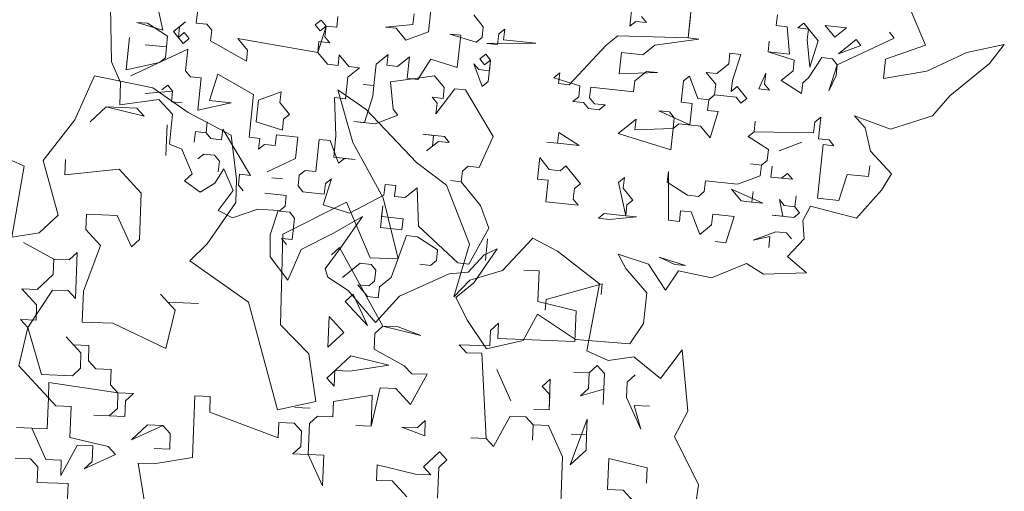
# Model space of a CAD drawing. Header units: metres. Extents: x -228 to 168, y -124 to 293.
# Tile 506 of 613: x 118.61 to 125.66, y 33.73 to 37.1. Entities that reach past the tile are written whole.
import ezdxf

# ---------------------------------------------------------------- set-up
doc = ezdxf.new("R2010")
doc.units = ezdxf.units.M
doc.header["$MEASUREMENT"] = 0
doc.layers.add('Bepflanzung.3 _ UMGEBUNG', color=7, linetype='Continuous')

msp = doc.modelspace()

# ---------------------------------------------------------------- linework, layer by layer
at = {"layer": 'Bepflanzung.3 _ UMGEBUNG', "color": 33, "linetype": 'Continuous', "lineweight": 18, "true_color": 0xa89c73}
for p, q in [((119.2569, 37.1987), (119.2646, 36.8032)), ((119.6327, 37.0277), (119.5806, 37.2666)), ((122.98, 37.0575), (122.9965, 37.2113)), ((123.4235, 37.2044), (123.3987, 36.9737)), ((125.1002, 36.9215), (124.9607, 37.2511)), ((119.8799, 37.1567), (119.8716, 37.0799)), ((121.4258, 37.0687), (121.4341, 37.1456)), ((121.5535, 37.1717), (121.537, 37.0179)), ((121.9297, 37.0535), (121.8611, 37.1387)), ((124.0303, 37.0615), (124.0386, 37.1384)), ((119.5215, 37.0785), (119.4464, 37.0846)), ((119.4464, 37.0846), (119.6327, 37.0277)), ((119.6671, 36.9851), (119.5215, 37.0785)), ((119.7096, 37.0195), (119.7947, 37.0881)), ((119.7947, 37.0881), (119.7522, 37.0538)), ((119.8716, 37.0799), (119.9485, 37.0716)), ((119.9485, 37.0716), (119.9828, 37.029)), ((120.7256, 37.066), (120.7682, 37.1003)), ((120.7599, 37.0235), (120.7256, 37.066)), ((120.7434, 36.8697), (120.8025, 37.0578)), ((120.8025, 37.0578), (120.7599, 37.0235)), ((120.7682, 37.1003), (120.8025, 37.0578)), ((120.8025, 37.0578), (120.7943, 36.9809)), ((120.8025, 37.0578), (120.8794, 37.0495)), ((120.8794, 37.0495), (120.8025, 37.0578)), ((120.8794, 37.0495), (120.8876, 37.1264)), ((120.8876, 37.1264), (120.8794, 37.0495)), ((121.2295, 37.0509), (121.4258, 37.0687)), ((123.0226, 37.0919), (122.98, 37.0575)), ((123.0995, 37.0836), (123.0226, 37.0919)), ((123.0651, 37.1262), (123.0995, 37.0836)), ((123.3987, 36.9737), (123.4152, 37.1275)), ((124.1072, 37.0533), (124.0303, 37.0615)), ((124.1841, 37.045), (124.2267, 37.0794)), ((124.2267, 37.0794), (124.3296, 36.9517)), ((124.4491, 36.9777), (124.3804, 37.0629)), ((124.3804, 37.0629), (124.5342, 37.0464)), ((119.7783, 36.9343), (119.7096, 37.0195)), ((119.7522, 37.0538), (119.7439, 36.9769)), ((119.7439, 36.9769), (119.7865, 37.0112)), ((119.7865, 37.0112), (119.8208, 36.9686)), ((119.9828, 37.029), (119.9746, 36.9522)), ((121.3064, 37.0426), (121.2295, 37.0509)), ((121.375, 36.9575), (121.3064, 37.0426)), ((121.537, 37.0179), (121.375, 36.9575)), ((121.7677, 36.9931), (121.6908, 37.0014)), ((121.6908, 37.0014), (121.8789, 36.9423)), ((121.7429, 36.7625), (121.7677, 36.9931)), ((121.9214, 36.9767), (121.9297, 37.0535)), ((122.0327, 36.9258), (122.0409, 37.0027)), ((122.0409, 37.0027), (122.0835, 37.037)), ((122.0835, 37.037), (122.0752, 36.9602)), ((122.8097, 36.9203), (122.8949, 36.9889)), ((122.8949, 36.9889), (123.3987, 36.9737)), ((124.125, 36.857), (124.1072, 37.0533)), ((124.261, 37.0368), (124.1841, 37.045)), ((124.2527, 36.9599), (124.261, 37.0368)), ((124.5342, 37.0464), (124.4491, 36.9777)), ((124.8417, 37.0134), (124.876, 36.9708)), ((119.3938, 36.9756), (119.3691, 36.7449)), ((119.6588, 36.9083), (119.505, 36.9248)), ((119.505, 36.9248), (119.6588, 36.9083)), ((119.6588, 36.9083), (119.6671, 36.9851)), ((119.8208, 36.9686), (119.7783, 36.9343)), ((119.9746, 36.9522), (120.2313, 36.808)), ((120.2396, 36.8849), (120.1709, 36.97)), ((120.1709, 36.97), (120.7434, 36.8697)), ((120.7517, 36.9466), (120.7434, 36.8697)), ((120.8286, 36.9383), (120.7517, 36.9466)), ((120.7943, 36.9809), (120.8286, 36.9383)), ((121.8789, 36.9423), (121.9214, 36.9767)), ((122.3059, 36.9354), (121.9558, 36.9341)), ((121.9558, 36.9341), (122.0327, 36.9258)), ((122.0752, 36.9602), (122.3059, 36.9354)), ((122.5461, 36.6375), (122.8097, 36.9203)), ((123.1598, 36.9216), (123.0747, 36.853)), ((123.4756, 36.9655), (123.1598, 36.9216)), ((123.3987, 36.9737), (123.4756, 36.9655)), ((123.9713, 36.8734), (123.9795, 36.9503)), ((123.9795, 36.9503), (123.9713, 36.8734)), ((124.2706, 36.7636), (124.2527, 36.9599)), ((124.3296, 36.9517), (124.2706, 36.7636)), ((124.876, 36.9708), (124.4669, 36.7814)), ((124.4751, 36.8583), (124.6028, 36.9612)), ((124.6371, 36.9187), (124.4751, 36.8583)), ((124.6028, 36.9612), (124.6371, 36.9187)), ((124.8139, 36.8219), (125.1002, 36.9215)), ((125.6649, 36.9269), (125.3969, 36.8684)), ((125.5576, 36.7912), (125.6649, 36.9269)), ((119.8126, 36.8918), (119.4034, 36.7023)), ((119.6506, 36.8314), (119.6588, 36.9083)), ((119.7961, 36.738), (119.8126, 36.8918)), ((120.2313, 36.808), (120.2396, 36.8849)), ((120.7434, 36.8697), (120.8121, 36.7846)), ((120.889, 36.7763), (120.8972, 36.8532)), ((120.8972, 36.8532), (120.9658, 36.7681)), ((121.1622, 36.7859), (121.2473, 36.8545)), ((121.2473, 36.8545), (121.2391, 36.7776)), ((121.905, 36.8229), (121.9475, 36.8572)), ((121.9475, 36.8572), (121.9818, 36.8146)), ((122.9209, 36.8694), (122.9045, 36.7157)), ((123.0747, 36.853), (122.9209, 36.8694)), ((123.6898, 36.787), (123.698, 36.8639)), ((123.698, 36.8639), (123.7749, 36.8556)), ((123.7749, 36.8556), (123.7159, 36.6675)), ((124.1593, 36.8144), (123.9713, 36.8734)), ((123.9713, 36.8734), (124.125, 36.857)), ((125.3969, 36.8684), (125.11, 36.7356)), ((119.2646, 36.8032), (119.3295, 36.654)), ((119.3691, 36.7449), (119.3773, 36.8218)), ((119.3691, 36.7449), (119.608, 36.7971)), ((119.608, 36.7971), (119.6506, 36.8314)), ((120.8121, 36.7846), (120.889, 36.7763)), ((121.1457, 36.6321), (121.1622, 36.7859)), ((121.2391, 36.7776), (121.3159, 36.7694)), ((121.3159, 36.7694), (121.4011, 36.838)), ((121.4011, 36.838), (121.3846, 36.6843)), ((121.4615, 36.676), (121.5548, 36.8215)), ((121.5548, 36.8215), (121.7429, 36.7625)), ((121.9228, 36.6265), (121.8624, 36.7886)), ((121.8624, 36.7886), (121.8967, 36.746)), ((121.9393, 36.7803), (121.905, 36.8229)), ((121.9818, 36.8146), (121.9393, 36.7803)), ((121.9818, 36.8146), (121.9653, 36.6609)), ((121.9736, 36.7378), (121.9818, 36.8146)), ((123.6047, 36.7183), (123.6898, 36.787)), ((124.1511, 36.7375), (124.1593, 36.8144)), ((124.3557, 36.8322), (124.2623, 36.6867)), ((124.4326, 36.824), (124.3557, 36.8322)), ((124.4669, 36.7814), (124.4078, 36.5933)), ((124.4669, 36.7814), (124.4326, 36.824)), ((124.4586, 36.7045), (124.4669, 36.7814)), ((124.7989, 36.6817), (124.8139, 36.8219)), ((125.2745, 36.5573), (125.5576, 36.7912)), ((119.8304, 36.6954), (119.7961, 36.738)), ((120.0267, 36.7133), (119.9677, 36.5252)), ((120.2835, 36.5691), (120.0267, 36.7133)), ((121.0427, 36.7598), (120.9576, 36.6912)), ((120.9658, 36.7681), (121.0427, 36.7598)), ((121.8967, 36.746), (121.9736, 36.7378)), ((122.4349, 36.6883), (122.4775, 36.7226)), ((122.4775, 36.7226), (122.4692, 36.6457)), ((122.9045, 36.7157), (123.1777, 36.7253)), ((123.1008, 36.7335), (123.0157, 36.6649)), ((123.1777, 36.7253), (123.1008, 36.7335)), ((123.5964, 36.6415), (123.5278, 36.7266)), ((123.5278, 36.7266), (123.6047, 36.7183)), ((123.904, 36.6085), (123.9548, 36.7197)), ((123.9548, 36.7197), (123.9465, 36.6428)), ((124.066, 36.6689), (124.1511, 36.7375)), ((124.4078, 36.5933), (124.4586, 36.7045)), ((125.11, 36.7356), (124.7989, 36.6817)), ((119.1435, 36.7016), (119.0006, 36.3876)), ((119.5616, 36.6151), (119.1435, 36.7016)), ((119.3295, 36.654), (119.3234, 36.494)), ((119.6258, 36.6007), (119.6684, 36.635)), ((119.6684, 36.635), (119.7027, 36.5925)), ((119.9073, 36.6872), (119.8304, 36.6954)), ((119.8825, 36.4565), (119.9073, 36.6872)), ((120.9576, 36.6912), (120.9411, 36.5374)), ((121.1457, 36.6321), (121.0688, 36.6404)), ((121.0688, 36.6404), (121.1457, 36.6321)), ((121.5809, 36.7021), (121.2651, 36.6582)), ((121.2651, 36.6582), (121.283, 36.4619)), ((121.3846, 36.6843), (121.4615, 36.676)), ((121.6496, 36.617), (121.5809, 36.7021)), ((121.9653, 36.6609), (121.9228, 36.6265)), ((122.623, 36.6292), (122.4349, 36.6883)), ((122.4692, 36.6457), (122.5461, 36.6375)), ((123.0157, 36.6649), (123.0074, 36.588)), ((123.3493, 36.5124), (123.3658, 36.6662)), ((123.3658, 36.6662), (123.4083, 36.7005)), ((123.4083, 36.7005), (123.4687, 36.5385)), ((123.5882, 36.5646), (123.5964, 36.6415)), ((123.7159, 36.6675), (123.7076, 36.5906)), ((123.9465, 36.6428), (123.9808, 36.6002)), ((124.2115, 36.5755), (124.066, 36.6689)), ((124.2197, 36.6524), (124.2115, 36.5755)), ((124.2623, 36.6867), (124.2197, 36.6524)), ((119.7027, 36.5925), (119.5064, 36.5746)), ((119.8142, 36.4382), (119.5616, 36.6151)), ((119.7027, 36.5925), (119.6945, 36.5156)), ((120.2505, 36.2615), (120.2835, 36.5691)), ((120.3178, 36.5265), (120.4798, 36.5869)), ((120.4798, 36.5869), (120.4716, 36.51)), ((121.0902, 36.4616), (120.8865, 36.6014)), ((120.8865, 36.6014), (120.9956, 36.2251)), ((121.1374, 36.5552), (121.1457, 36.6321)), ((121.7264, 36.6087), (121.5905, 36.4289)), ((121.6413, 36.5401), (121.6496, 36.617)), ((121.8033, 36.6005), (121.7264, 36.6087)), ((122.001, 36.2682), (121.8033, 36.6005)), ((122.6147, 36.5523), (122.623, 36.6292)), ((122.6999, 36.621), (122.6916, 36.5441)), ((123.0074, 36.588), (122.6999, 36.621)), ((123.5456, 36.5303), (123.5882, 36.5646)), ((123.5882, 36.5646), (123.5456, 36.5303)), ((123.7419, 36.5481), (123.5882, 36.5646)), ((123.7076, 36.5906), (123.7502, 36.625)), ((123.7502, 36.625), (123.8188, 36.5398)), ((123.9808, 36.6002), (123.904, 36.6085)), ((119.3234, 36.494), (119.6049, 36.5321)), ((119.6049, 36.5321), (119.7027, 36.4282)), ((119.6945, 36.5156), (119.7713, 36.5073)), ((120.1214, 36.5087), (119.8825, 36.4565)), ((119.9677, 36.5252), (120.1214, 36.5087)), ((120.3013, 36.3727), (120.3178, 36.5265)), ((120.4716, 36.51), (120.5402, 36.4249)), ((120.9411, 36.5374), (120.8642, 36.5457)), ((120.8642, 36.5457), (120.8738, 36.2724)), ((121.0784, 36.3672), (121.1374, 36.5552)), ((121.5987, 36.5058), (121.5644, 36.5483)), ((121.5644, 36.5483), (121.6413, 36.5401)), ((121.5905, 36.4289), (121.5987, 36.5058)), ((122.5722, 36.518), (122.6147, 36.5523)), ((122.6491, 36.5098), (122.5722, 36.518)), ((122.6834, 36.4672), (122.6491, 36.5098)), ((122.6916, 36.5441), (122.7259, 36.5015)), ((122.7259, 36.5015), (122.8028, 36.4933)), ((122.8028, 36.4933), (122.7603, 36.459)), ((123.4262, 36.5042), (123.3493, 36.5124)), ((123.4097, 36.3504), (123.4262, 36.5042)), ((123.4687, 36.5385), (123.5456, 36.5303)), ((123.5456, 36.5303), (123.5374, 36.4534)), ((123.7763, 36.5055), (123.7419, 36.5481)), ((123.8188, 36.5398), (123.7763, 36.5055)), ((125.1507, 36.415), (125.2745, 36.5573)), ((119.2259, 36.4788), (119.1112, 36.3727)), ((119.2259, 36.4788), (119.4467, 36.47)), ((119.4997, 36.4127), (119.2259, 36.4788)), ((119.4467, 36.47), (119.4997, 36.4127)), ((119.7027, 36.4282), (119.6811, 36.2132)), ((120.1226, 36.277), (119.8142, 36.4382)), ((120.5402, 36.4249), (120.4976, 36.3906)), ((121.4508, 36.0805), (121.0902, 36.4616)), ((121.283, 36.4619), (121.3173, 36.4193)), ((122.7603, 36.459), (122.6834, 36.4672)), ((123.2641, 36.4438), (123.1873, 36.452)), ((123.1873, 36.452), (123.4097, 36.3504)), ((123.2985, 36.4012), (123.2641, 36.4438)), ((123.5374, 36.4534), (123.6142, 36.4451)), ((123.6142, 36.4451), (123.5552, 36.257)), ((119.0006, 36.3876), (118.7737, 36.0959)), ((119.9429, 36.2945), (119.9512, 36.3714)), ((119.9512, 36.3714), (119.9429, 36.2945)), ((120.4894, 36.3137), (120.3013, 36.3727)), ((120.4976, 36.3906), (120.4894, 36.3137)), ((121.1553, 36.3589), (121.0015, 36.3754)), ((121.0015, 36.3754), (121.0784, 36.3672)), ((121.3173, 36.4193), (121.1553, 36.3589)), ((122.8975, 36.2887), (123.0252, 36.3916)), ((123.0252, 36.3916), (123.017, 36.3148)), ((123.2902, 36.3243), (123.2985, 36.4012)), ((123.3328, 36.3587), (123.2902, 36.3243)), ((123.4865, 36.3422), (123.3328, 36.3587)), ((123.871, 36.3009), (123.8792, 36.3778)), ((123.8792, 36.3778), (123.871, 36.3009)), ((124.298, 36.294), (124.3062, 36.3709)), ((124.3062, 36.3709), (124.3488, 36.4052)), ((124.3488, 36.4052), (124.3323, 36.2515)), ((124.6685, 36.3304), (124.5904, 36.4151)), ((124.5904, 36.4151), (124.8491, 36.3192)), ((124.8491, 36.3192), (125.1507, 36.415)), ((119.6631, 36.3509), (119.6543, 36.1302)), ((119.6543, 36.1302), (119.6631, 36.3509)), ((119.8578, 36.2259), (119.8661, 36.3028)), ((119.8661, 36.3028), (119.9429, 36.2945)), ((119.9429, 36.2945), (119.9773, 36.2519)), ((120.0541, 36.2437), (120.0624, 36.3206)), ((120.0624, 36.3206), (120.2601, 35.9883)), ((121.574, 36.2751), (121.4971, 36.2834)), ((121.4971, 36.2834), (121.6509, 36.2669)), ((122.4623, 36.2187), (122.4706, 36.2956)), ((122.4706, 36.2956), (122.6161, 36.2022)), ((123.2737, 36.1706), (122.8975, 36.2887)), ((123.017, 36.3148), (123.2902, 36.3243)), ((123.2902, 36.3243), (123.2737, 36.1706)), ((123.5552, 36.257), (123.4865, 36.3422)), ((123.8284, 36.2666), (123.871, 36.3009)), ((123.871, 36.3009), (124.298, 36.294)), ((124.7051, 36.1629), (124.6685, 36.3304)), ((119.6811, 36.2132), (119.7699, 36.1765)), ((119.9773, 36.2519), (120.0541, 36.2437)), ((120.1598, 35.9608), (120.1226, 36.277)), ((120.3274, 36.2533), (120.2505, 36.2615)), ((120.3191, 36.1764), (120.3274, 36.2533)), ((120.3617, 36.2107), (120.3191, 36.1764)), ((120.4386, 36.2025), (120.3617, 36.2107)), ((120.4468, 36.2794), (120.4386, 36.2025)), ((120.6006, 36.2629), (120.4468, 36.2794)), ((120.5841, 36.1091), (120.6006, 36.2629)), ((120.7544, 36.2464), (120.7296, 36.0157)), ((120.8312, 36.2381), (120.7544, 36.2464)), ((120.8916, 36.0761), (120.8312, 36.2381)), ((120.8738, 36.2724), (120.8573, 36.1187)), ((120.9956, 36.2251), (121.2125, 35.829)), ((121.6083, 36.2325), (121.5232, 36.1639)), ((121.5658, 36.1982), (121.574, 36.2751)), ((121.6852, 36.2243), (121.6083, 36.2325)), ((121.6509, 36.2669), (121.6852, 36.2243)), ((121.8994, 36.0458), (122.001, 36.2682)), ((122.4623, 36.2187), (122.3854, 36.227)), ((122.3854, 36.227), (122.4623, 36.2187)), ((122.6161, 36.2022), (122.4623, 36.2187)), ((123.9739, 36.1732), (123.8284, 36.2666)), ((124.2128, 36.2254), (124.0508, 36.165)), ((124.0508, 36.165), (124.2128, 36.2254)), ((124.3323, 36.2515), (124.4092, 36.2432)), ((124.4092, 36.2432), (124.4435, 36.2006)), ((118.6395, 36.054), (118.3454, 36.1904)), ((119.7699, 36.1765), (119.8436, 35.9995)), ((119.9264, 36.1407), (119.8839, 36.1064)), ((120.0033, 36.1325), (119.9264, 36.1407)), ((121.5232, 36.1639), (121.5658, 36.1982)), ((123.9657, 36.0964), (123.9739, 36.1732)), ((124.3666, 36.2089), (124.3254, 35.8245)), ((124.4435, 36.2006), (124.3666, 36.2089)), ((124.8566, 35.9995), (124.7051, 36.1629)), ((118.7737, 36.0959), (118.8823, 35.704)), ((118.9347, 36.1033), (118.9303, 35.993)), ((120.0377, 36.0899), (120.0033, 36.1325)), ((120.0294, 36.013), (120.0377, 36.0899)), ((120.3795, 36.0144), (120.5841, 36.1091)), ((120.8573, 36.1187), (121.0111, 36.1022)), ((120.9342, 36.1104), (120.8916, 36.0761)), ((121.0111, 36.1022), (120.9342, 36.1104)), ((121.6655, 35.9178), (121.4508, 36.0805)), ((122.3181, 35.962), (122.3346, 36.1158)), ((122.3346, 36.1158), (122.4032, 36.0306)), ((123.9231, 36.062), (123.8462, 36.0703)), ((123.8462, 36.0703), (123.9231, 36.062)), ((123.9231, 36.062), (123.9657, 36.0964)), ((118.5505, 35.5466), (118.6395, 36.054)), ((118.9303, 35.993), (119.3188, 36.0329)), ((119.3188, 36.0329), (119.4779, 35.8608)), ((119.8436, 35.9995), (119.7869, 35.9487)), ((120.0055, 35.9331), (120.0709, 36.0351)), ((120.0709, 36.0351), (120.1362, 35.8809)), ((120.6527, 36.024), (120.6102, 35.9896)), ((120.7296, 36.0157), (120.6527, 36.024)), ((121.7717, 35.9428), (121.7799, 36.0197)), ((121.7799, 36.0197), (121.8225, 36.054)), ((121.8225, 36.054), (121.8994, 36.0458)), ((122.4032, 36.0306), (122.4801, 36.0224)), ((122.4801, 36.0224), (122.5227, 36.0567)), ((122.5227, 36.0567), (122.6257, 35.929)), ((123.2572, 36.0168), (123.249, 35.9399)), ((123.2586, 35.6667), (123.2572, 36.0168)), ((123.9149, 35.9852), (123.9231, 36.062)), ((123.9918, 35.9769), (124, 36.0538)), ((124, 36.0538), (123.9918, 35.9769)), ((124.0686, 35.9687), (124.1112, 36.003)), ((124.1112, 36.003), (124.1455, 35.9604)), ((124.692, 35.9796), (124.7002, 36.0565)), ((124.784, 35.8818), (124.8566, 35.9995)), ((119.7869, 35.9487), (119.9003, 35.868)), ((119.9003, 35.868), (120.0055, 35.9331)), ((120.1569, 35.7932), (120.1598, 35.9608)), ((120.1832, 35.9966), (120.1749, 35.9197)), ((120.2601, 35.9883), (120.1832, 35.9966)), ((120.4907, 35.9636), (120.4138, 35.9718)), ((120.6102, 35.9896), (120.6019, 35.9128)), ((120.8408, 35.9649), (120.7818, 35.7768)), ((120.79, 35.8537), (120.7983, 35.9306)), ((120.7983, 35.9306), (120.8408, 35.9649)), ((121.7717, 35.9428), (121.6948, 35.9511)), ((121.6948, 35.9511), (121.7717, 35.9428)), ((121.909, 35.7726), (121.7717, 35.9428)), ((122.395, 35.9537), (122.3181, 35.962)), ((122.3785, 35.8), (122.395, 35.9537)), ((122.6257, 35.929), (122.5831, 35.8947)), ((122.8989, 35.9386), (122.9414, 35.9729)), ((122.951, 35.6997), (122.8989, 35.9386)), ((122.9414, 35.9729), (122.9332, 35.896)), ((123.249, 35.9399), (123.3945, 35.8465)), ((123.514, 35.8726), (123.5222, 35.9495)), ((123.5222, 35.9495), (123.7529, 35.9248)), ((123.7529, 35.9248), (123.9149, 35.9852)), ((124.1455, 35.9604), (123.9918, 35.9769)), ((123.9918, 35.9769), (124.0686, 35.9687)), ((124.4791, 35.808), (124.5382, 35.9961)), ((124.5382, 35.9961), (124.692, 35.9796)), ((119.4779, 35.8608), (119.4648, 35.5296)), ((120.1362, 35.8809), (120.0283, 35.7371)), ((120.1749, 35.9197), (120.2092, 35.8771)), ((120.5168, 35.8441), (120.363, 35.8606)), ((120.6019, 35.9128), (120.6362, 35.8702)), ((120.6362, 35.8702), (120.79, 35.8537)), ((121.217, 35.8468), (121.2252, 35.9237)), ((121.2252, 35.9237), (121.3021, 35.9154)), ((121.3021, 35.9154), (121.2939, 35.8385)), ((121.3708, 35.8303), (121.4559, 35.8989)), ((121.4559, 35.8989), (121.4655, 35.6257)), ((121.8311, 35.4971), (121.6655, 35.9178)), ((122.5831, 35.8947), (122.5748, 35.8178)), ((122.9332, 35.896), (123.0018, 35.8109)), ((123.4714, 35.8383), (123.514, 35.8726)), ((123.9327, 35.7888), (123.7103, 35.8904)), ((123.7103, 35.8904), (123.7789, 35.8053)), ((123.8558, 35.7971), (123.8641, 35.8739)), ((123.8641, 35.8739), (123.8558, 35.7971)), ((124.6059, 35.6811), (124.784, 35.8818)), ((119.9515, 35.499), (120.1569, 35.7932)), ((120.9484, 35.7971), (120.4921, 35.5666)), ((120.5085, 35.7672), (120.5168, 35.8441)), ((121.1179, 35.3987), (120.9484, 35.7971)), ((120.9698, 35.7178), (121.217, 35.8468)), ((121.2125, 35.829), (121.3191, 35.3907)), ((121.2939, 35.8385), (121.3708, 35.8303)), ((122.6092, 35.7752), (122.3785, 35.8)), ((122.5748, 35.8178), (122.6092, 35.7752)), ((123.0018, 35.8109), (122.9593, 35.7766)), ((123.3945, 35.8465), (123.4714, 35.8383)), ((123.7789, 35.8053), (123.8558, 35.7971)), ((123.8558, 35.7971), (123.9327, 35.7888)), ((124.0782, 35.6954), (124.0521, 35.8149)), ((124.0521, 35.8149), (124.0865, 35.7723)), ((124.1633, 35.7641), (124.1716, 35.841)), ((124.1716, 35.841), (124.1633, 35.7641)), ((124.3254, 35.8245), (124.4791, 35.808)), ((120.0283, 35.7371), (120.1322, 35.6838)), ((120.1322, 35.6838), (120.3127, 35.7475)), ((120.3127, 35.7475), (120.4588, 35.7372)), ((120.4588, 35.7372), (120.402, 35.5634)), ((120.466, 35.7329), (120.5085, 35.7672)), ((120.5429, 35.7247), (120.466, 35.7329)), ((120.5772, 35.6821), (120.5429, 35.7247)), ((120.7818, 35.7768), (120.9698, 35.7178)), ((121.1923, 35.6161), (121.2087, 35.7699)), ((121.2087, 35.7699), (121.2005, 35.693)), ((121.9693, 35.6106), (121.909, 35.7726)), ((122.7547, 35.6819), (122.7973, 35.7162)), ((122.7973, 35.7162), (122.951, 35.6997)), ((122.9593, 35.7766), (122.951, 35.6997)), ((123.3437, 35.7353), (123.3354, 35.6585)), ((123.4206, 35.7271), (123.3437, 35.7353)), ((123.481, 35.5651), (123.4206, 35.7271)), ((124.0865, 35.7723), (124.1633, 35.7641)), ((124.1977, 35.7215), (124.1551, 35.6872)), ((124.1633, 35.7641), (124.1977, 35.7215)), ((124.2195, 35.6643), (124.2755, 35.7673)), ((124.2755, 35.7673), (124.6059, 35.6811)), ((118.8823, 35.704), (118.7455, 35.5777)), ((119.085, 35.7105), (119.0806, 35.6001)), ((119.3057, 35.7017), (119.085, 35.7105)), ((119.4074, 35.4766), (119.3057, 35.7017)), ((120.5607, 35.5283), (120.5772, 35.6821)), ((120.8558, 35.5747), (121.0649, 35.694)), ((121.0649, 35.694), (120.9041, 35.4659)), ((121.2005, 35.693), (121.3543, 35.6765)), ((121.3543, 35.6765), (121.346, 35.5996)), ((122.8316, 35.6736), (122.7547, 35.6819)), ((123.0279, 35.6914), (122.8316, 35.6736)), ((122.951, 35.6997), (123.0279, 35.6914)), ((123.3354, 35.6585), (123.2586, 35.6667)), ((123.5743, 35.7106), (123.5661, 35.6337)), ((123.7281, 35.6941), (123.5743, 35.7106)), ((123.6691, 35.506), (123.7281, 35.6941)), ((124.1551, 35.6872), (124.0013, 35.7037)), ((124.0013, 35.7037), (124.0782, 35.6954)), ((124.2293, 35.5345), (124.2195, 35.6643)), ((118.7455, 35.5777), (118.5505, 35.5466)), ((119.0806, 35.6001), (119.1866, 35.4853)), ((120.6251, 35.4577), (120.8558, 35.5747)), ((121.346, 35.5996), (121.1923, 35.6161)), ((121.4655, 35.6257), (121.7483, 35.3621)), ((121.8252, 35.3538), (121.9693, 35.6106)), ((123.5661, 35.6337), (123.481, 35.5651)), ((123.8654, 35.5238), (124.0274, 35.5842)), ((124.0274, 35.5842), (124.1043, 35.576)), ((124.1043, 35.576), (124.1386, 35.5334)), ((118.8511, 35.3881), (118.6347, 35.5072)), ((118.6347, 35.5072), (118.8511, 35.3881)), ((119.4648, 35.5296), (119.4074, 35.4766)), ((120.402, 35.5634), (120.4009, 35.4049)), ((120.4921, 35.5666), (120.4759, 34.9182)), ((120.5181, 35.494), (120.4838, 35.5366)), ((120.4838, 35.5366), (120.5607, 35.5283)), ((121.3803, 35.5571), (121.2705, 35.2578)), ((121.4572, 35.5488), (121.3803, 35.5571)), ((121.6027, 35.4555), (121.4572, 35.5488)), ((121.9446, 35.3799), (121.9611, 35.5337)), ((122.2861, 35.5385), (122.0677, 35.3069)), ((122.4607, 35.4463), (122.2861, 35.5385)), ((123.5922, 35.5143), (123.6691, 35.506)), ((123.9848, 35.5499), (123.8654, 35.5238)), ((123.9766, 35.473), (123.9848, 35.5499)), ((124.1116, 35.4087), (124.2293, 35.5345)), ((118.9615, 35.3837), (119.0189, 35.4367)), ((119.0189, 35.4367), (119.0058, 35.1056)), ((119.1866, 35.4853), (119.0632, 35.1586)), ((119.8269, 35.3755), (119.9515, 35.499)), ((120.5295, 35.2388), (120.6251, 35.4577)), ((120.9041, 35.4659), (120.7957, 35.3194)), ((120.8423, 35.4199), (120.8997, 35.4729)), ((120.8997, 35.4729), (121.209, 34.9079)), ((121.5945, 35.3786), (121.6027, 35.4555)), ((121.7192, 35.1191), (121.8311, 35.4971)), ((122.0292, 35.463), (121.8613, 35.2193)), ((121.9371, 35.4184), (122.0292, 35.463)), ((122.764, 35.2118), (122.4607, 35.4463)), ((118.8468, 35.2777), (118.8511, 35.3881)), ((118.8511, 35.3881), (118.9615, 35.3837)), ((120.2466, 35.0797), (119.8269, 35.3755)), ((120.4009, 35.4049), (120.5295, 35.2388)), ((121.3191, 35.3907), (121.1179, 35.3987)), ((121.5519, 35.3442), (121.5945, 35.3786)), ((121.8203, 35.2946), (121.9371, 35.4184)), ((122.9517, 35.3205), (122.8974, 35.4244)), ((122.8974, 35.4244), (123.1132, 35.3522)), ((123.3025, 35.3509), (123.1913, 35.4017)), ((123.1913, 35.4017), (123.3793, 35.3427)), ((124.2477, 35.2903), (124.1116, 35.4087)), ((120.7957, 35.3194), (120.8161, 35.2601)), ((121.0481, 35.3594), (120.9204, 35.2564)), ((121.1249, 35.3512), (121.0481, 35.3594)), ((121.1593, 35.3086), (121.1249, 35.3512)), ((121.151, 35.2317), (121.1593, 35.3086)), ((121.4751, 35.3525), (121.5519, 35.3442)), ((121.685, 35.2835), (121.8203, 35.2946)), ((121.7483, 35.3621), (121.8252, 35.3538)), ((122.0677, 35.3069), (121.8324, 35.2386)), ((122.3303, 35.3058), (122.2199, 35.3102)), ((122.3215, 35.085), (122.3303, 35.3058)), ((123.102, 35.1462), (122.9517, 35.3205)), ((123.1132, 35.3522), (123.2371, 35.1659)), ((123.2371, 35.1659), (123.3304, 35.3052)), ((123.3793, 35.3427), (123.3025, 35.3509)), ((123.3304, 35.3052), (123.5662, 35.2546)), ((123.5662, 35.2546), (123.8173, 35.3585)), ((123.8173, 35.3585), (123.9396, 35.282)), ((118.732, 35.1717), (118.8468, 35.2777)), ((120.8161, 35.2601), (120.9619, 35.1637)), ((121.1085, 35.1974), (121.151, 35.2317)), ((121.2705, 35.2578), (121.1853, 35.1891)), ((121.3299, 35.1235), (121.685, 35.2835)), ((121.8324, 35.2386), (121.7192, 35.1191)), ((123.9396, 35.282), (124.2477, 35.2903)), ((118.7277, 35.0613), (118.6217, 35.176)), ((118.6217, 35.176), (118.732, 35.1717)), ((118.8424, 35.1673), (118.6659, 34.8979)), ((118.9528, 35.1629), (118.8424, 35.1673)), ((119.0058, 35.1056), (118.9528, 35.1629)), ((119.0632, 35.1586), (119.0544, 34.9378)), ((120.9619, 35.1637), (121.156, 34.9351)), ((121.1002, 35.1205), (121.0316, 35.2056)), ((121.0316, 35.2056), (121.1085, 35.1974)), ((121.1853, 35.1891), (121.1771, 35.1123)), ((121.8613, 35.2193), (121.7325, 35.1142)), ((122.3812, 35.0998), (122.7821, 35.2123)), ((122.6728, 34.7326), (122.764, 35.2118)), ((122.7821, 35.2123), (122.7738, 35.1354)), ((119.7211, 35.022), (119.6151, 35.1368)), ((119.6151, 35.1368), (119.6681, 35.0794)), ((120.9396, 35.0844), (120.997, 35.1374)), ((121.0986, 34.9123), (120.9396, 35.0844)), ((120.997, 35.1374), (121.0986, 34.9123)), ((121.1771, 35.1123), (121.1002, 35.1205)), ((121.156, 34.9351), (121.3299, 35.1235)), ((121.7325, 35.1142), (121.8164, 34.949)), ((122.5953, 35.0189), (122.3215, 35.085)), ((122.3729, 35.0229), (122.3812, 35.0998)), ((123.078, 34.9285), (123.102, 35.1462)), ((118.7233, 34.9509), (118.7277, 35.0613)), ((119.655, 34.7482), (119.7211, 35.022)), ((119.6681, 35.0794), (119.8888, 35.0707)), ((120.4548, 34.3087), (120.2466, 35.0797)), ((122.5866, 34.7982), (122.5953, 35.0189)), ((118.6659, 34.8979), (118.6129, 34.9553)), ((118.6129, 34.9553), (118.7233, 34.9509)), ((120.8161, 34.7576), (120.8249, 34.9784)), ((120.8249, 34.9784), (120.9309, 34.8636)), ((121.8164, 34.949), (121.9539, 34.7464)), ((122.2165, 34.807), (122.3182, 34.9942)), ((122.3182, 34.9942), (122.5901, 34.8136)), ((118.5998, 34.6241), (118.6659, 34.8979)), ((118.6659, 34.8979), (118.7632, 34.5624)), ((119.0544, 34.9378), (119.2752, 34.9291)), ((119.2752, 34.9291), (119.655, 34.7482)), ((120.4759, 34.9182), (120.6799, 34.7106)), ((121.209, 34.9079), (121.1516, 34.8549)), ((121.209, 34.9079), (121.4828, 34.8418)), ((121.3194, 34.9036), (121.209, 34.9079)), ((121.4828, 34.8418), (121.3194, 34.9036)), ((121.9773, 34.767), (121.9817, 34.8774)), ((121.9817, 34.8774), (122.039, 34.9304)), ((122.039, 34.9304), (122.0347, 34.82)), ((122.9799, 34.782), (123.078, 34.9285)), ((119.0457, 34.7171), (118.9397, 34.8318)), ((118.9397, 34.8318), (118.9927, 34.7744)), ((120.9309, 34.8636), (120.8161, 34.7576)), ((121.1516, 34.8549), (121.1473, 34.7445)), ((121.9539, 34.7464), (122.2165, 34.807)), ((122.0347, 34.82), (122.5866, 34.7982)), ((122.5901, 34.8136), (122.9799, 34.782)), ((118.9927, 34.7744), (119.1031, 34.7701)), ((119.1031, 34.7701), (119.0987, 34.6597)), ((121.1473, 34.7445), (121.3637, 34.6254)), ((121.8096, 34.7184), (121.7565, 34.7757)), ((121.7565, 34.7757), (121.9773, 34.767)), ((122.8251, 34.6627), (122.6728, 34.7326)), ((123.3554, 34.7389), (123.1997, 34.5335)), ((123.3968, 34.3006), (123.3554, 34.7389)), ((119.0414, 34.6067), (119.0457, 34.7171)), ((119.0987, 34.6597), (119.1517, 34.6023)), ((120.6799, 34.7106), (120.7284, 34.3677)), ((120.8074, 34.5369), (120.9795, 34.6959)), ((120.9795, 34.6959), (121.2533, 34.6298)), ((121.9199, 34.714), (121.8096, 34.7184)), ((121.9511, 34.1047), (121.9199, 34.714)), ((123.0091, 34.6892), (122.8251, 34.6627)), ((123.1997, 34.5335), (123.0091, 34.6892)), ((118.8119, 34.3946), (118.5998, 34.6241)), ((118.984, 34.5537), (119.0414, 34.6067)), ((119.1517, 34.6023), (119.2621, 34.5979)), ((119.2621, 34.5979), (119.2578, 34.4876)), ((120.8648, 34.5899), (120.8604, 34.4795)), ((120.9752, 34.5855), (120.8648, 34.5899)), ((121.2533, 34.6298), (120.9752, 34.5855)), ((121.3637, 34.6254), (121.4167, 34.5681)), ((122.026, 34.5992), (122.1276, 34.3741)), ((122.1276, 34.3741), (122.026, 34.5992)), ((122.6882, 34.5731), (122.7456, 34.6261)), ((122.7456, 34.6261), (122.7986, 34.5687)), ((118.7632, 34.5624), (118.984, 34.5537)), ((120.8604, 34.4795), (120.8074, 34.5369)), ((121.5271, 34.5637), (121.408, 34.3473)), ((121.4167, 34.5681), (121.5271, 34.5637)), ((122.3527, 34.4758), (122.4101, 34.5288)), ((122.4101, 34.5288), (122.4014, 34.308)), ((122.6882, 34.5731), (122.5778, 34.5774)), ((122.5778, 34.5774), (122.6882, 34.5731)), ((122.6839, 34.4627), (122.6882, 34.5731)), ((122.7986, 34.5687), (122.7899, 34.3479)), ((122.962, 34.507), (123.0194, 34.56)), ((118.8162, 34.505), (118.8119, 34.3946)), ((119.3108, 34.4302), (118.8162, 34.505)), ((119.2578, 34.4876), (119.3108, 34.4302)), ((121.1916, 34.4664), (121.1255, 34.1926)), ((121.3019, 34.462), (121.1916, 34.4664)), ((121.408, 34.3473), (121.3019, 34.462)), ((122.4057, 34.4184), (122.3527, 34.4758)), ((122.6265, 34.4097), (122.6839, 34.4627)), ((122.7942, 34.4583), (122.6265, 34.4097)), ((122.7899, 34.3479), (122.7942, 34.4583)), ((122.9576, 34.3966), (122.962, 34.507)), ((118.8031, 34.1739), (118.8119, 34.3946)), ((118.8119, 34.3946), (118.8649, 34.3373)), ((119.3064, 34.3198), (119.3108, 34.4302)), ((119.3108, 34.4302), (119.4211, 34.4258)), ((119.4211, 34.4258), (119.3638, 34.3728)), ((119.8627, 34.4084), (119.8452, 33.9669)), ((119.973, 34.404), (119.8627, 34.4084)), ((119.9687, 34.2936), (119.973, 34.404)), ((121.1342, 34.4134), (120.8561, 34.3691)), ((121.1255, 34.1926), (121.1342, 34.4134)), ((122.4014, 34.308), (122.4057, 34.4184)), ((123.0593, 34.1715), (122.9576, 34.3966)), ((118.8649, 34.3373), (118.9753, 34.3329)), ((118.9753, 34.3329), (118.9665, 34.1121)), ((119.249, 34.2668), (119.3064, 34.3198)), ((119.3638, 34.3728), (119.3594, 34.2624)), ((120.7284, 34.3677), (120.4548, 34.3087)), ((120.6883, 34.3205), (120.5779, 34.3248)), ((120.8561, 34.3691), (120.8517, 34.2587)), ((122.4014, 34.308), (122.291, 34.3124)), ((122.291, 34.3124), (122.4014, 34.308)), ((123.121, 34.3349), (123.0106, 34.3392)), ((123.0106, 34.3392), (123.0593, 34.1715)), ((119.3594, 34.2624), (119.1386, 34.2712)), ((119.1386, 34.2712), (119.249, 34.2668)), ((120.4588, 34.1084), (119.9687, 34.2936)), ((120.7413, 34.2631), (120.684, 34.2101)), ((120.8517, 34.2587), (120.7413, 34.2631)), ((122.1232, 34.2637), (122.0041, 34.0474)), ((122.2336, 34.2594), (122.1232, 34.2637)), ((122.2866, 34.202), (122.2336, 34.2594)), ((122.6751, 34.2419), (122.5517, 33.9152)), ((122.6708, 34.1316), (122.6751, 34.2419)), ((123.2996, 34.1188), (123.3968, 34.3006)), ((118.6928, 34.1782), (118.5824, 34.1826)), ((118.5824, 34.1826), (118.8031, 34.1739)), ((118.7944, 33.9531), (118.6928, 34.1782)), ((119.408, 34.0947), (119.5228, 34.2007)), ((119.6332, 34.1963), (119.408, 34.0947)), ((119.5228, 34.2007), (119.6332, 34.1963)), ((119.6332, 34.1963), (119.6862, 34.139)), ((119.6862, 34.139), (119.6332, 34.1963)), ((120.4632, 34.2188), (120.4588, 34.1084)), ((120.5736, 34.2145), (120.4632, 34.2188)), ((120.6266, 34.1571), (120.5736, 34.2145)), ((120.684, 34.2101), (120.6752, 33.9893)), ((121.1255, 34.1926), (121.0151, 34.197)), ((121.0151, 34.197), (121.1255, 34.1926)), ((121.5096, 34.1222), (121.3462, 34.1839)), ((121.3462, 34.1839), (121.4566, 34.1795)), ((121.4566, 34.1795), (121.514, 34.2326)), ((121.514, 34.2326), (121.5096, 34.1222)), ((122.2866, 34.202), (122.2823, 34.0916)), ((122.2823, 34.0916), (122.2866, 34.202)), ((122.397, 34.1977), (122.2866, 34.202)), ((122.4987, 33.9725), (122.397, 34.1977)), ((118.9665, 34.1121), (119.2403, 34.0461)), ((119.6862, 34.139), (119.6818, 34.0286)), ((119.6818, 34.0286), (119.6862, 34.139)), ((120.6222, 34.0467), (120.6266, 34.1571)), ((121.9511, 34.1047), (121.8407, 34.1091)), ((121.8407, 34.1091), (121.9511, 34.1047)), ((122.0041, 34.0474), (121.9511, 34.1047)), ((122.6708, 34.1316), (122.5604, 34.1359)), ((122.5604, 34.1359), (122.6708, 34.1316)), ((122.6664, 34.0212), (122.6708, 34.1316)), ((123.4719, 33.7709), (123.2996, 34.1188)), ((119.0195, 34.0548), (118.9004, 33.8384)), ((119.1299, 34.0504), (119.0195, 34.0548)), ((119.1256, 33.94), (119.1299, 34.0504)), ((119.2403, 34.0461), (119.2933, 33.9887)), ((119.6818, 34.0286), (119.5714, 34.033)), ((119.5714, 34.033), (119.6818, 34.0286)), ((120.5648, 33.9937), (120.6222, 34.0467)), ((118.684, 33.9575), (118.5737, 33.9619)), ((118.737, 33.9001), (118.684, 33.9575)), ((118.9048, 33.9488), (118.7944, 33.9531)), ((119.2933, 33.9887), (119.0682, 33.887)), ((119.8452, 33.9669), (119.5671, 33.9226)), ((120.6752, 33.9893), (120.5648, 33.9937)), ((120.6752, 33.9893), (120.7856, 33.985)), ((120.7769, 33.7642), (120.6752, 33.9893)), ((120.7856, 33.985), (120.7812, 33.8746)), ((121.5009, 33.9014), (121.6156, 34.0074)), ((121.6156, 34.0074), (121.6686, 33.9501)), ((122.4856, 33.6414), (122.4987, 33.9725)), ((122.5517, 33.9152), (122.6664, 34.0212)), ((122.8298, 33.9594), (122.8211, 33.7387)), ((123.1036, 33.8933), (122.8298, 33.9594)), ((118.7327, 33.7897), (118.737, 33.9001)), ((118.9004, 33.8384), (118.9048, 33.9488)), ((119.0682, 33.887), (119.1256, 33.94)), ((119.5671, 33.9226), (119.4567, 33.9269)), ((119.4567, 33.9269), (119.501, 33.6488)), ((121.1654, 33.8041), (121.1697, 33.9145)), ((121.1697, 33.9145), (121.4435, 33.8484)), ((121.5539, 33.844), (121.5009, 33.9014)), ((121.6113, 33.8971), (121.6025, 33.6763)), ((121.6686, 33.9501), (121.6113, 33.8971)), ((123.0992, 33.783), (123.1036, 33.8933)), ((120.7812, 33.8746), (120.7769, 33.7642)), ((121.4435, 33.8484), (121.5539, 33.844)), ((118.9534, 33.781), (118.7327, 33.7897)), ((118.9404, 33.4499), (118.9534, 33.781)), ((121.2758, 33.7998), (121.1654, 33.8041)), ((121.3818, 33.685), (121.2758, 33.7998)), ((123.4224, 33.4299), (123.4719, 33.7709)), ((122.8211, 33.7387), (122.9314, 33.7343)), ((122.9314, 33.7343), (123.0375, 33.6196))]:
    msp.add_line(p, q, dxfattribs=at)

doc.saveas('drawing.dxf')
